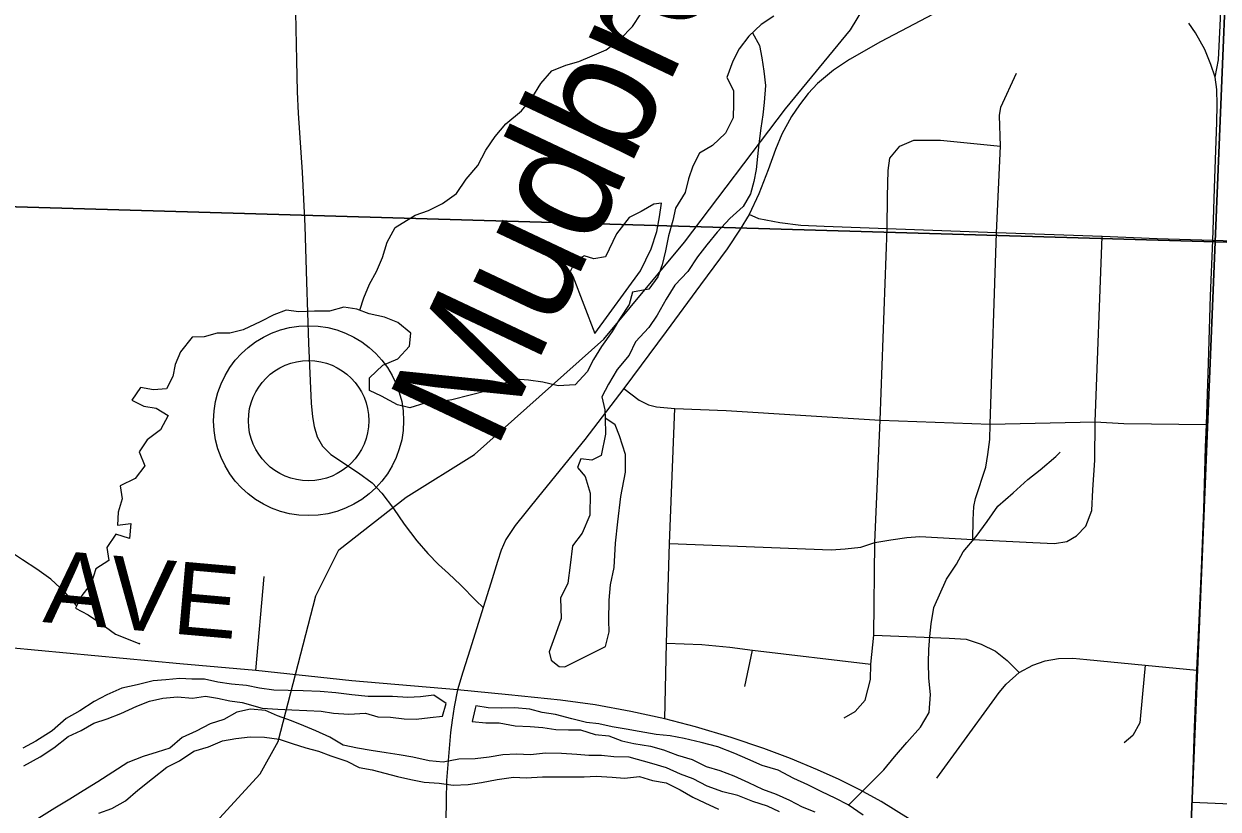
# Model space of a CAD drawing. Extents: x 0 to 34, y 0 to 22.
# Drawn here: x 3.249 to 4.185, y 16.537 to 17.152 of the extents above; entities that cross this region are included whole.
import ezdxf

# ---------------------------------------------------------------- set-up
doc = ezdxf.new("R2010")
doc.units = 0
for name, color, linetype in [('GM_X_Corporation', 7, 'Continuous'), ('GM_X_County_Road', 7, 'Continuous'), ('GM_X_County_Road_Text', 7, 'Continuous'), ('GM_X_Major_River', 7, 'Continuous'), ('GM_X_Minor_Lake', 7, 'Continuous'), ('GM_X_Minor_River', 7, 'Continuous'), ('GM_X_Minor_River_Text', 7, 'Continuous'), ('GM_X_Rail_Line', 7, 'Continuous'), ('GM_X_State_Route', 7, 'Continuous'), ('GM_X_Township_Road', 7, 'Continuous'), ('GM_X_Unincorporated', 7, 'Continuous'), ('GM_X_Unincorporated_Location', 7, 'Continuous')]:
    doc.layers.add(name, color=color, linetype=linetype)

msp = doc.modelspace()

# ---------------------------------------------------------------- linework, layer by layer
at = {"layer": 'GM_X_Corporation'}
for points in [[(3.1939, 18.02567), (4.22383, 17.98786), (4.18233, 16.9818), (3.15326, 17.01165), (3.15496, 17.02986)], [(4.22383, 17.98786), (5.24122, 17.95257), (5.20345, 16.95223), (4.18233, 16.9818)], [(4.18233, 16.9818), (4.14019, 15.96398), (3.11259, 15.99841), (3.11246, 16.01167), (3.15326, 17.01165)], [(5.20345, 16.95223), (5.19668, 16.47152), (5.1712, 15.93073), (4.14019, 15.96398), (4.18233, 16.9818)]]:
    msp.add_lwpolyline(points, close=True, dxfattribs=at)
at = {"layer": 'GM_X_County_Road'}
for points in [[(4.18224, 17.11072), (4.18502, 17.12442), (4.18699, 17.16736), (4.18889, 17.20758), (4.19086, 17.25574), (4.19248, 17.29739), (4.19289, 17.31577), (4.19242, 17.33022), (4.19106, 17.34223), (4.18841, 17.35416), (4.18557, 17.36291), (4.18109, 17.37316), (4.17553, 17.38326), (4.16902, 17.39357), (4.15999, 17.40714), (4.13854, 17.43873), (4.13202, 17.44871), (4.12426, 17.46237), (4.12217, 17.47444)], [(3.58888, 16.63068), (3.50614, 16.63774), (3.43077, 16.64604), (3.37136, 16.65116), (3.19345, 16.66777), (3.14021, 16.67308), (3.12005, 16.67493)], [(3.94219, 16.52997), (3.92065, 16.54324), (3.90399, 16.55239), (3.88781, 16.56045), (3.87081, 16.56817), (3.84961, 16.57697), (3.82869, 16.58482), (3.80329, 16.59356), (3.77519, 16.60189), (3.75125, 16.60809), (3.7246, 16.61391), (3.69678, 16.61896), (3.66938, 16.62257), (3.62888, 16.62687), (3.58888, 16.63068)]]:
    msp.add_lwpolyline(points, dxfattribs=at)
at = {"layer": 'GM_X_Major_River'}
for points in [[(3.44786, 16.61036), (3.43836, 16.6145), (3.4266, 16.6156), (3.416, 16.61328), (3.40579, 16.60755), (3.39518, 16.60409), (3.38421, 16.59836), (3.37324, 16.59338), (3.36342, 16.585), (3.35358, 16.58192), (3.3426, 16.57846), (3.33048, 16.57387), (3.30705, 16.55859), (3.2957, 16.55172), (3.28512, 16.54523), (3.27339, 16.53797), (3.26092, 16.53033), (3.2507, 16.52612), (3.23745, 16.52152)], [(3.84103, 16.53515), (3.83153, 16.53966), (3.82014, 16.54342), (3.80836, 16.54793), (3.7966, 16.55092), (3.78444, 16.55543), (3.77342, 16.56109), (3.76354, 16.56484), (3.75253, 16.56974), (3.74113, 16.57311), (3.72329, 16.57798), (3.71115, 16.57832), (3.70167, 16.57942), (3.69181, 16.57938), (3.68233, 16.58011), (3.67019, 16.58082), (3.65768, 16.58115), (3.64593, 16.57997), (3.63493, 16.58031), (3.62432, 16.57989), (3.61371, 16.57795), (3.60272, 16.57677), (3.58983, 16.57635), (3.57771, 16.57402), (3.56671, 16.57512), (3.5538, 16.57811), (3.54317, 16.57997), (3.53293, 16.58145), (3.52117, 16.58331), (3.51054, 16.58516), (3.49915, 16.5874), (3.48889, 16.59381), (3.47787, 16.59871), (3.46837, 16.60247), (3.45887, 16.60661), (3.44786, 16.61036)], [(3.30792, 16.5343), (3.31814, 16.53776), (3.32873, 16.54387), (3.33855, 16.55226), (3.34988, 16.56141), (3.36121, 16.57018), (3.37105, 16.57516), (3.38239, 16.58279), (3.39375, 16.58625), (3.40472, 16.59084), (3.41533, 16.59278), (3.42632, 16.59396), (3.4377, 16.59362), (3.44908, 16.59215), (3.45933, 16.58877), (3.46997, 16.58539), (3.47984, 16.58277), (3.48971, 16.57901), (3.50225, 16.57488), (3.51175, 16.56998), (3.522, 16.56812), (3.54174, 16.56288), (3.55236, 16.56064), (3.56261, 16.55841), (3.57437, 16.55769), (3.58537, 16.55621), (3.59712, 16.55663), (3.60773, 16.55819), (3.61986, 16.56052), (3.63274, 16.56246), (3.6426, 16.56174), (3.65549, 16.56255), (3.6881, 16.56267), (3.69757, 16.56308), (3.71009, 16.56237), (3.71957, 16.56164), (3.73132, 16.56283), (3.74157, 16.55983), (3.7522, 16.55797), (3.76322, 16.55232), (3.77311, 16.54666), (3.78261, 16.54214), (3.79325, 16.53724)]]:
    msp.add_lwpolyline(points, dxfattribs=at)
at = {"layer": 'GM_X_Minor_Lake'}
for points in [[(3.69635, 16.91003), (3.73214, 16.95913), (3.74041, 16.97625), (3.74489, 16.98993), (3.74711, 17.00133), (3.74858, 17.01196), (3.74252, 17.01118), (3.73269, 17.00545), (3.72323, 17.00086), (3.71343, 16.98792), (3.70479, 16.97004), (3.6957, 16.96849), (3.68811, 16.97074), (3.6813, 16.96692), (3.67717, 16.95855), (3.67908, 16.95476)], [(3.67908, 16.95476), (3.69635, 16.91003)], [(3.70469, 16.66484), (3.70767, 16.67624), (3.70725, 16.68497), (3.70755, 16.70091), (3.70864, 16.71306), (3.71161, 16.72674), (3.71266, 16.74573), (3.71447, 16.76244), (3.71666, 16.78218), (3.72036, 16.80118), (3.7203, 16.81522), (3.71568, 16.82963), (3.71223, 16.83835), (3.7088, 16.84061), (3.70462, 16.84363), (3.70468, 16.83111), (3.70134, 16.81439), (3.69415, 16.81057), (3.68543, 16.81168), (3.68281, 16.80483), (3.6889, 16.79802), (3.69276, 16.78475), (3.69246, 16.76767), (3.68646, 16.7536), (3.67892, 16.7437), (3.67709, 16.72851), (3.67526, 16.71446), (3.66963, 16.70267), (3.67008, 16.68673), (3.66596, 16.67495), (3.66072, 16.6605), (3.66227, 16.65406), (3.66836, 16.64914), (3.67291, 16.64878)], [(3.67291, 16.64878), (3.70469, 16.66484)]]:
    msp.add_lwpolyline(points, dxfattribs=at)
at = {"layer": 'GM_X_Minor_River'}
for points in [[(3.51224, 16.92823), (3.51536, 16.93783), (3.51986, 16.94848), (3.5255, 16.95837), (3.53, 16.96939), (3.53373, 16.98156), (3.54012, 16.99297), (3.55563, 17.00251), (3.56623, 17.00635), (3.5772, 17.0117), (3.58816, 17.01972), (3.59569, 17.03075), (3.60474, 17.04142), (3.61113, 17.05359), (3.61829, 17.06424), (3.62658, 17.07414), (3.63905, 17.08444), (3.64696, 17.09434), (3.65411, 17.10575), (3.66279, 17.11565), (3.67376, 17.12025), (3.68399, 17.12295), (3.69421, 17.12754), (3.70518, 17.13213), (3.71614, 17.14053), (3.72595, 17.15043), (3.73235, 17.16033)], [(3.83663, 17.15844), (3.8268, 17.15195), (3.81699, 17.1428), (3.80945, 17.1329), (3.80456, 17.12339), (3.79969, 17.11047), (3.80505, 17.10024), (3.8051, 17.08999), (3.80477, 17.07898), (3.79876, 17.06681), (3.78857, 17.05728), (3.77836, 17.05117), (3.77309, 17.0409), (3.76973, 17.03102), (3.76712, 17.02038), (3.7596, 17.00821), (3.75737, 16.99833), (3.75401, 16.98655), (3.75179, 16.97477), (3.74918, 16.96376), (3.74582, 16.95425), (3.73865, 16.94473), (3.72578, 16.94241), (3.72317, 16.93253), (3.71564, 16.92111), (3.70999, 16.9116), (3.70171, 16.89981), (3.69531, 16.88953)], [(3.8199, 17.14551), (3.82536, 17.13562), (3.8273, 17.12576), (3.82887, 17.11551), (3.83006, 17.10413), (3.82898, 17.09084), (3.82789, 17.08134), (3.82642, 17.07071), (3.82496, 17.05856), (3.82387, 17.04868), (3.82278, 17.03843), (3.82093, 17.02893), (3.81832, 17.01943), (3.81268, 17.00954), (3.8021, 17.00001), (3.79229, 16.98935), (3.784, 16.97945), (3.77684, 16.96993), (3.76931, 16.95852), (3.75912, 16.94785), (3.75234, 16.93681), (3.7452, 16.92426), (3.73879, 16.91475), (3.72823, 16.90332), (3.72335, 16.89305), (3.71392, 16.88163), (3.70715, 16.87022), (3.70189, 16.86033), (3.70418, 16.85019), (3.70462, 16.84363)], [(3.69531, 16.88953), (3.69042, 16.88002), (3.68099, 16.86974), (3.66772, 16.86893), (3.65557, 16.87192), (3.64457, 16.8734), (3.63395, 16.87412), (3.62336, 16.8699), (3.61314, 16.86531), (3.58436, 16.85799), (3.57413, 16.85644), (3.56313, 16.85526), (3.55139, 16.8518), (3.5419, 16.85404), (3.52936, 16.86083), (3.51986, 16.86534), (3.51982, 16.87521), (3.53039, 16.88512), (3.54212, 16.8901), (3.55117, 16.9), (3.55226, 16.91026), (3.54199, 16.91857), (3.53173, 16.92271), (3.51958, 16.92532), (3.51009, 16.92908), (3.49984, 16.93056), (3.48848, 16.92748), (3.47673, 16.92744), (3.4646, 16.92701), (3.45473, 16.92812), (3.44489, 16.92466), (3.43468, 16.91931), (3.42106, 16.91281), (3.41045, 16.91011), (3.40059, 16.91007), (3.39037, 16.90738), (3.38089, 16.90696), (3.37184, 16.89554), (3.36772, 16.88566), (3.36587, 16.87616), (3.36098, 16.86665), (3.35075, 16.86585), (3.3405, 16.86772), (3.33372, 16.85782), (3.34322, 16.85292), (3.35271, 16.85144), (3.36221, 16.84578), (3.3562, 16.83437), (3.34562, 16.82674), (3.3396, 16.81722), (3.34382, 16.80623), (3.33628, 16.79633), (3.32455, 16.79059), (3.32612, 16.78035), (3.32313, 16.77009), (3.32242, 16.75984), (3.33303, 16.76102), (3.33195, 16.74925), (3.32132, 16.75262), (3.31416, 16.74235), (3.31572, 16.7321), (3.30552, 16.72561), (3.30178, 16.71421), (3.29462, 16.7047), (3.28973, 16.69481), (3.29961, 16.68953), (3.30913, 16.68311), (3.32092, 16.67442), (3.33991, 16.6669), (3.33953, 16.66728)], [(3.89507, 16.54051), (3.92278, 16.56809), (3.93107, 16.57837), (3.94088, 16.58942), (3.95144, 16.60161), (3.95821, 16.61302), (3.95929, 16.62707), (3.95809, 16.63997), (3.95765, 16.65212), (3.95799, 16.66237), (3.9587, 16.67262), (3.95979, 16.68249), (3.962, 16.69541), (3.97176, 16.71746), (3.97967, 16.72926), (3.98493, 16.73877), (3.99511, 16.75095), (4.00378, 16.76275), (4.01207, 16.77455), (4.02415, 16.78522), (4.03548, 16.79551), (4.0453, 16.80314), (4.05739, 16.81344), (4.06079, 16.81687)], [(3.29064, 16.69664), (3.28133, 16.7073), (3.27029, 16.71751), (3.25925, 16.72544), (3.24823, 16.73261), (3.23796, 16.73941), (3.22769, 16.74468), (3.21514, 16.75375), (3.20336, 16.76016), (3.19386, 16.76354), (3.18436, 16.76806), (3.17486, 16.77182), (3.16347, 16.77481), (3.15324, 16.77478), (3.13419, 16.77452)], [(3.57695, 16.61019), (3.57993, 16.62007), (3.57041, 16.62649), (3.5598, 16.62531), (3.54994, 16.62489), (3.5378, 16.6256), (3.51884, 16.62552), (3.50594, 16.62699), (3.49342, 16.62846), (3.48128, 16.62955), (3.468, 16.62988), (3.45625, 16.63021), (3.44487, 16.63055), (3.43386, 16.63202), (3.42361, 16.63426), (3.41185, 16.63535), (3.40122, 16.63683), (3.3906, 16.63906), (3.38074, 16.63902), (3.37125, 16.63974), (3.36026, 16.63856), (3.35041, 16.63777), (3.33791, 16.63468), (3.32579, 16.63197), (3.31406, 16.62699), (3.30423, 16.62163), (3.29289, 16.61438), (3.28231, 16.60826), (3.27136, 16.59872), (3.25851, 16.5907), (3.24831, 16.58496)], [(3.24914, 16.5713), (3.262, 16.57818), (3.27257, 16.58544), (3.2839, 16.59422), (3.29411, 16.59881), (3.30394, 16.60455), (3.31454, 16.60801), (3.32514, 16.61223), (3.33762, 16.61797), (3.34746, 16.62181), (3.35806, 16.62413), (3.36943, 16.62531), (3.3812, 16.62422), (3.39143, 16.62578), (3.40091, 16.6243), (3.41041, 16.62206), (3.42027, 16.62096), (3.43585, 16.61646), (3.44798, 16.61575), (3.45898, 16.61503), (3.47074, 16.6147), (3.48212, 16.61399), (3.49161, 16.61251), (3.50375, 16.6118), (3.51664, 16.61261), (3.52651, 16.60961), (3.53637, 16.60927), (3.547, 16.60817), (3.55648, 16.60783), (3.56747, 16.60901), (3.57695, 16.61019)], [(3.60254, 16.61625), (3.60031, 16.606)], [(3.69966, 16.60409), (3.6898, 16.60519), (3.67841, 16.60818), (3.6655, 16.61155), (3.65526, 16.61303), (3.64539, 16.61565), (3.63363, 16.61675), (3.62301, 16.61633), (3.61277, 16.61667), (3.60329, 16.61815), (3.60254, 16.61625)], [(3.60031, 16.606), (3.61093, 16.60489), (3.62155, 16.60493), (3.63407, 16.6027), (3.64583, 16.60199), (3.65569, 16.60127), (3.66593, 16.59979), (3.67579, 16.59944), (3.68527, 16.59948), (3.69667, 16.59572), (3.70729, 16.59462), (3.71754, 16.59087), (3.72703, 16.58862), (3.73993, 16.58677), (3.75018, 16.58377), (3.7612, 16.57964), (3.77259, 16.57627), (3.78361, 16.57061), (3.79424, 16.56762), (3.80526, 16.56348), (3.81666, 16.55821), (3.82768, 16.55294), (3.83831, 16.54918), (3.84895, 16.54428), (3.85883, 16.53901), (3.86871, 16.53525)], [(3.90664, 16.53273), (3.89485, 16.54066), (3.88459, 16.54594), (3.87433, 16.55083), (3.8633, 16.55648), (3.85229, 16.56138), (3.84012, 16.56779), (3.82759, 16.57154), (3.81619, 16.57643), (3.80594, 16.58095), (3.79264, 16.58621), (3.77973, 16.58958), (3.76645, 16.59257), (3.75544, 16.5948), (3.74444, 16.5959), (3.73116, 16.59813), (3.72091, 16.59999), (3.70991, 16.60185), (3.69966, 16.60409)]]:
    msp.add_lwpolyline(points, dxfattribs=at)
at = {"layer": 'GM_X_Rail_Line'}
msp.add_lwpolyline([(3.35781, 16.49664), (3.40252, 16.53028), (3.43418, 16.56511), (3.44825, 16.59029), (3.47778, 16.70444), (3.49587, 16.74053), (3.54869, 16.7816), (3.60204, 16.81526), (3.70336, 16.90548), (3.76669, 16.98147), (3.84586, 17.08597), (3.89653, 17.14771), (3.95196, 17.23953), (3.98207, 17.34563), (4.0518, 17.60532), (4.07399, 17.68291), (4.07718, 17.75417), (4.09781, 17.8856), (4.13114, 18.12947)], dxfattribs=at)
at = {"layer": 'GM_X_State_Route'}
msp.add_lwpolyline([(4.16319, 16.50097), (4.16427, 16.54279), (4.16605, 16.60127), (4.16804, 16.64621), (4.16908, 16.66802), (4.17169, 16.72551), (4.17337, 16.77193), (4.1748, 16.8209), (4.17541, 16.83867), (4.17717, 16.88663), (4.17873, 16.93947), (4.18043, 16.98281), (4.18211, 17.03163), (4.18353, 17.07525), (4.18394, 17.08915), (4.1836, 17.10096), (4.18224, 17.11072), (4.17899, 17.12076), (4.17417, 17.13236), (4.16685, 17.14552), (4.16162, 17.15305)], dxfattribs=at)
at = {"layer": 'GM_X_Township_Road'}
for p, q in [((3.43077, 16.64604), (3.43749, 16.71955)), ((3.81402, 16.63335), (3.81999, 16.66193))]:
    msp.add_line(p, q, dxfattribs=at)
for points in [[(3.46179, 17.17428), (3.4628, 17.12381), (3.46328, 17.09926), (3.46409, 17.08244), (3.46708, 17.03618), (3.46925, 16.99399), (3.47067, 16.95037), (3.47223, 16.90235), (3.47338, 16.87291), (3.47433, 16.85541), (3.47532, 16.84456), (3.47643, 16.83705), (3.4789, 16.82904), (3.48308, 16.82166), (3.48973, 16.81501), (3.51125, 16.80069), (3.52202, 16.79288), (3.52968, 16.78478), (3.53867, 16.77296), (3.54711, 16.76065), (3.55702, 16.74753), (3.56564, 16.73768), (3.57407, 16.72907), (3.58177, 16.72193), (3.59119, 16.71312), (3.60333, 16.70051), (3.60898, 16.69527)], [(3.96093, 17.15988), (3.94665, 17.15213), (3.92018, 17.13834), (3.89592, 17.12467), (3.88336, 17.1163), (3.87068, 17.10583), (3.86342, 17.09789), (3.85671, 17.08915), (3.85049, 17.07991), (3.84298, 17.06606), (3.83799, 17.05412), (3.83208, 17.03811), (3.82488, 17.01946), (3.81737, 17.00327), (3.81029, 16.99157), (3.80001, 16.97612), (3.77908, 16.94798), (3.75217, 16.91148), (3.71899, 16.86672), (3.68858, 16.82695), (3.65238, 16.78219), (3.63391, 16.7596), (3.62665, 16.74864), (3.62295, 16.74015), (3.62006, 16.73134), (3.61483, 16.71423), (3.60898, 16.69527), (3.5987, 16.66252), (3.59291, 16.64472), (3.58888, 16.63068)], [(3.99249, 16.74843), (3.99262, 16.76401), (3.99318, 16.77449), (3.99456, 16.78056), (4.00255, 16.8051), (4.00421, 16.81503), (4.00573, 16.82681), (4.00617, 16.83894), (4.01109, 16.98887), (4.01402, 17.05658), (4.0134, 17.08077), (4.01448, 17.08723), (4.02672, 17.11392)], [(3.89157, 16.60898), (3.90035, 16.61377), (3.90807, 16.62282), (3.91232, 16.63878), (3.91259, 16.65102), (3.91485, 16.67365), (3.91568, 16.74622), (3.91979, 16.842), (3.92545, 16.99197), (3.92568, 17.01727), (3.92605, 17.03749), (3.92755, 17.04723), (3.93541, 17.05658), (3.94626, 17.06146), (3.96722, 17.06146), (4.01402, 17.05658)], [(4.18043, 16.98281), (4.13681, 16.98417), (4.09367, 16.98593), (4.01109, 16.98887), (3.92545, 16.99197), (3.87613, 16.99378), (3.85788, 16.99453), (3.84119, 16.99656), (3.82498, 16.99982), (3.81737, 17.00327)], [(4.0737, 16.75133), (4.08087, 16.75905), (4.08556, 16.77118), (4.08639, 16.78746), (4.08811, 16.81066), (4.08825, 16.84064), (4.09367, 16.98593)], [(5.13081, 16.95304), (5.12004, 16.95266), (5.01635, 16.95585), (4.88758, 16.96137), (4.70486, 16.96767), (4.69352, 16.96504), (4.4294, 16.97456), (4.29417, 16.97921), (4.18043, 16.98281)], [(3.71899, 16.86672), (3.73116, 16.85781), (3.73835, 16.85414), (3.74473, 16.85254), (3.75911, 16.8511), (3.79935, 16.84966), (3.91979, 16.842), (4.00617, 16.83894), (4.08825, 16.84064), (4.11066, 16.83955), (4.17541, 16.83867)], [(3.75125, 16.60809), (3.75259, 16.66722), (3.75489, 16.74538), (3.75911, 16.8511)], [(3.75489, 16.74538), (3.88162, 16.74057), (3.89238, 16.74126), (3.90465, 16.74264), (3.91568, 16.74622), (3.92837, 16.74829), (3.94078, 16.75022), (3.95084, 16.75091), (3.99249, 16.74843), (4.03951, 16.74609), (4.05633, 16.74554), (4.06598, 16.74691), (4.0737, 16.75133)], [(3.91485, 16.67365), (3.97401, 16.67121), (3.98732, 16.67036), (3.99906, 16.66663), (4.01032, 16.661), (4.01934, 16.65381), (4.02877, 16.64444)], [(3.75259, 16.66722), (3.78028, 16.6662), (3.80216, 16.66433), (3.81999, 16.66193), (3.91259, 16.65102)], [(3.96428, 16.56151), (4.00773, 16.62121), (4.01316, 16.62879), (4.01855, 16.63523), (4.02877, 16.64444), (4.03946, 16.65017), (4.04924, 16.65352), (4.05958, 16.65531), (4.07086, 16.65553), (4.08189, 16.65462), (4.12757, 16.65001), (4.16804, 16.64621)], [(4.12757, 16.65001), (4.12531, 16.62758), (4.12331, 16.6049), (4.11779, 16.595), (4.1109, 16.58936)], [(3.58888, 16.63068), (3.5862, 16.61756), (3.58478, 16.60703), (3.58337, 16.59724), (3.5801, 16.55981), (3.57998, 16.54399), (3.57965, 16.52815)], [(4.16427, 16.54279), (4.24249, 16.53944), (4.27912, 16.53766), (4.29562, 16.5434), (4.31114, 16.55032), (4.326, 16.55068), (4.41781, 16.54607), (4.47151, 16.54438), (4.54404, 16.54113), (4.57397, 16.53964), (4.59124, 16.54018), (4.6014, 16.54269), (4.60695, 16.54641), (4.61799, 16.55596), (4.62266, 16.55772), (4.63417, 16.55846), (4.65625, 16.55752), (4.67894, 16.55589)]]:
    msp.add_lwpolyline(points, dxfattribs=at)
at = {"layer": 'GM_X_Unincorporated'}
for radius in [0.0744, 0.04716]:
    msp.add_circle((3.47221, 16.84164), radius, dxfattribs=at)
at = {"layer": 'GM_X_Unincorporated_Location'}
msp.add_line((3.47221, 16.84164), (3.47221, 16.84164), dxfattribs=at)

# ---------------------------------------------------------------- texts
at = {"layer": 'GM_X_County_Road_Text'}
msp.add_text('AVE', height=0.056818, rotation=354.9577, dxfattribs=at).set_placement((3.26353, 16.68391))
at = {"layer": 'GM_X_Minor_River_Text'}
msp.add_text('Mudbrook', height=0.094728, rotation=64.72131, dxfattribs=at).set_placement((3.61845, 16.81678))

doc.saveas('drawing.dxf')
